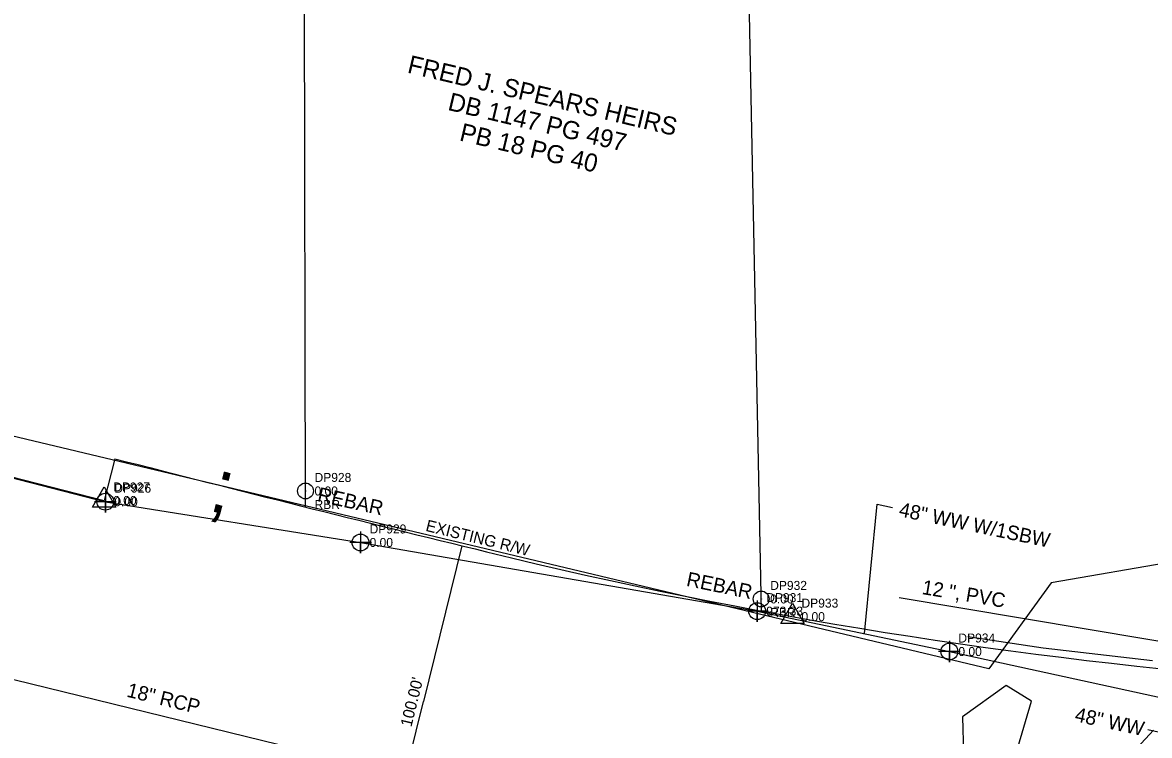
# Model space of a CAD drawing. Extents: x 1182322 to 1186765, y 572295 to 575411.
# Drawn here: x 1183432.3 to 1183745.3, y 574422.2 to 574620.1 of the extents above; entities that cross this region are included whole.
import ezdxf

# ---------------------------------------------------------------- set-up
doc = ezdxf.new("R2010")
doc.units = 0
for name, color, linetype in [('Exist Other Culture Fence Line', 7, 'Continuous'), ('Exist Other Culture Fence Line Cogo Elevation', 7, 'Continuous'), ('Exist Other Culture Fence Line Cogo Number', 7, 'Continuous'), ('Exist Other Culture Fence Line Cogo Point CELL', 7, 'Continuous'), ('Exist Other Culture Fence Line Leader', 7, 'Continuous'), ('Exist Other Culture Fence Line Text', 7, 'Continuous'), ('Exist Property Deed Book Text', 7, 'Continuous'), ('Exist Property Iron Pin CELL', 7, 'Continuous'), ('Exist Property Iron Pin Cogo Comment', 7, 'Continuous'), ('Exist Property Iron Pin Cogo Elevation', 7, 'Continuous'), ('Exist Property Iron Pin Cogo Number', 7, 'Continuous'), ('Exist Property Iron Pin Text', 7, 'Continuous'), ('Exist Property Owner Text', 7, 'Continuous'), ('Exist Right of Way Control of Access CA Symbol CELL', 7, 'Continuous'), ('Exist Right of Way Line', 7, 'Continuous'), ('Exist Right of Way Line Text', 7, 'Continuous'), ('Exist Right of Way Monument CELL', 7, 'Continuous'), ('Exist Right of Way Monument Cogo Elevation', 7, 'Continuous'), ('Exist Right of Way Monument Cogo Number', 7, 'Continuous'), ('Exist Right of Way Width CELL', 7, 'Continuous'), ('Exist Structure Minor Pipes RCP 18 Inch', 7, 'Continuous'), ('Exist Structure Minor Pipes RCP 18 Inch Text', 7, 'Continuous'), ('Exist Utilities Water UG Line SUE LOS C', 7, 'Continuous'), ('Exist Utilities Water UG Line SUE LOS C Text', 7, 'Continuous'), ('Exist Vegetation Woods Line', 7, 'Continuous'), ('Scratch_Level_5', 7, 'Continuous'), ('Sheet Layout Plan Border', 7, 'Continuous')]:
    doc.layers.add(name, color=color, linetype=linetype)

msp = doc.modelspace()

# ---------------------------------------------------------------- linework, layer by layer
at = {"layer": 'Exist Other Culture Fence Line'}
msp.add_lwpolyline([(1182758.75, 574664.77), (1182785.66, 574658.02), (1182831.05, 574646.34), (1182911.09, 574626.38), (1182991.87, 574605.7), (1183083.27, 574582.37), (1183182.06, 574556.68), (1183244.64, 574541.11), (1183327.7, 574519.84), (1183380.85, 574506.23), (1183455.28, 574487.09), (1183526.17, 574475.77), (1183636.35, 574456.7), (1183689.72, 574445.49), (1183770.89, 574427.81)], dxfattribs=at)
at = {"layer": 'Exist Other Culture Fence Line Cogo Point CELL'}
for points in [[(1183455.28, 574490.09), (1183455.28, 574484.09), (1183455.28, 574487.09), (1183458.28, 574487.09), (1183452.28, 574487.09)], [(1183526.17, 574478.77), (1183526.17, 574472.77), (1183526.17, 574475.77), (1183529.17, 574475.77), (1183523.17, 574475.77)], [(1183636.35, 574459.7), (1183636.35, 574453.7), (1183636.35, 574456.7), (1183639.35, 574456.7), (1183633.35, 574456.7)], [(1183689.72, 574448.49), (1183689.72, 574442.49), (1183689.72, 574445.49), (1183692.72, 574445.49), (1183686.72, 574445.49)]]:
    msp.add_lwpolyline(points, dxfattribs=at)
for centre in [(1183455.28, 574487.09), (1183526.17, 574475.77), (1183636.35, 574456.7), (1183689.72, 574445.49)]:
    msp.add_circle(centre, 2.34, dxfattribs=at)
at = {"layer": 'Exist Other Culture Fence Line Leader'}
for points in [[(1183666.12, 574450.45), (1183669.69, 574486.44), (1183673.92, 574485.51)], [(1183754.95, 574431.29), (1183748.59, 574422.87), (1183744.88, 574423.72)]]:
    msp.add_lwpolyline(points, dxfattribs=at)
at = {"layer": 'Exist Property Iron Pin CELL'}
for centre, radius in [((1183510.88, 574490.07), 2.2), ((1183510.88, 574490.07), 0.0707), ((1183637.45, 574460.09), 2.2), ((1183637.45, 574460.09), 0.0707)]:
    msp.add_circle(centre, radius, dxfattribs=at)
at = {"layer": 'Exist Right of Way Control of Access CA Symbol CELL'}
msp.add_line((1183492.72, 574490.19), (1183492.72, 574490.19), dxfattribs=at)
at = {"layer": 'Exist Right of Way Line'}
for p in [(1182561.61, 574716.1), (1183457.93, 574499.02)]:
    msp.add_line(p, (1183454.96, 574487.4), dxfattribs=at)
for centre, radius, start, end in [((1186009.24, 584468.11), 10290.38, 255.644871, 256.23755), ((1183890.06, 575815.87), 1382.39, 256.23755, 265.59836)]:
    msp.add_arc(centre, radius, start, end, dxfattribs=at)
at = {"layer": 'Exist Right of Way Monument CELL'}
for p, q in [((1183454.96, 574487.43), (1183454.96, 574487.43)), ((1183646.14, 574455.18), (1183646.14, 574455.18))]:
    msp.add_line(p, q, dxfattribs=at)
for points in [[(1183451.72, 574485.54), (1183454.97, 574491.18), (1183458.21, 574485.54)], [(1183642.9, 574453.29), (1183646.14, 574458.93), (1183649.39, 574453.29)]]:
    msp.add_lwpolyline(points, close=True, dxfattribs=at)
at = {"layer": 'Exist Right of Way Width CELL'}
for p in [(1183554.27, 574474.87), (1183530.41, 574377.75)]:
    msp.add_line(p, (1183543.63, 574431.59), dxfattribs=at)
at = {"layer": 'Exist Structure Minor Pipes RCP 18 Inch'}
msp.add_line((1183631.8, 574388.34), (1183307.11, 574467.53), dxfattribs=at)
at = {"layer": 'Exist Utilities Water UG Line SUE LOS C'}
msp.add_lwpolyline([(1183675.77, 574460.48), (1183882.99, 574425.76), (1183989.16, 574431.68), (1184300.95, 574453.14)], dxfattribs=at)
at = {"layer": 'Exist Vegetation Woods Line'}
for points in [[(1183694.89, 574449.69), (1183715.78, 574446.53), (1183746.1, 574443)], [(1183746.42, 574423.61), (1183725.92, 574401.56), (1183718.29, 574401.04), (1183706.59, 574411.65), (1183712.57, 574431.73), (1183705.54, 574436.1), (1183693.35, 574427.4), (1183693.6, 574417.2), (1183695.34, 574403.47), (1183686.16, 574393.95), (1183679.12, 574394.53), (1183675.39, 574396.34), (1183667.32, 574401.06), (1183660.82, 574406.29)]]:
    msp.add_lwpolyline(points, dxfattribs=at)
at = {"layer": 'Scratch_Level_5'}
for p, q in [((1183510.88, 574485.62), (1183510.25, 574859.57)), ((1183637.51, 574456.74), (1183629.7, 574848.13))]:
    msp.add_line(p, q, dxfattribs=at)
at = {"layer": 'Sheet Layout Plan Border'}
for p, q in [((1183700.71, 574440.71), (1182597.79, 574703.48)), ((1184581.13, 574614.12), (1183717.99, 574464.53)), ((1183717.99, 574464.53), (1183700.71, 574440.71))]:
    msp.add_line(p, q, dxfattribs=at)

# ---------------------------------------------------------------- texts
at = {"layer": 'Exist Other Culture Fence Line Cogo Elevation'}
for s, p in [('0.00', (1183457.78, 574485.84)), ('0.00', (1183528.67, 574474.52)), ('973.33', (1183638.85, 574455.45)), ('0.00', (1183692.22, 574444.24))]:
    msp.add_text(s, height=2.5, dxfattribs=at).set_placement(p)
at = {"layer": 'Exist Other Culture Fence Line Cogo Number'}
for s, p in [('DP926', (1183457.78, 574489.59)), ('DP929', (1183528.67, 574478.27)), ('DP931', (1183638.85, 574459.2)), ('DP934', (1183692.22, 574447.99))]:
    msp.add_text(s, height=2.5, dxfattribs=at).set_placement(p)
at = {"layer": 'Exist Other Culture Fence Line Text'}
for s, rotation, p in [('48" WW W/1SBW', 348.1379, (1183675.49, 574483.1)), ('48" WW', 347.7148, (1183724.33, 574426.17))]:
    msp.add_text(s, height=4, rotation=rotation, dxfattribs=at).set_placement(p)
at = {"layer": 'Exist Property Deed Book Text'}
for s, p in [('DB 1147 PG 497', (1183550.15, 574595.89)), ('PB 18 PG 40', (1183553.4, 574587.41))]:
    msp.add_text(s, height=5, rotation=346.6767, dxfattribs=at).set_placement(p)
at = {"layer": 'Exist Property Iron Pin Cogo Comment'}
for p in [(1183513.38, 574485.07), (1183639.95, 574455.09)]:
    msp.add_text('RBR', height=2.5, dxfattribs=at).set_placement(p)
at = {"layer": 'Exist Property Iron Pin Cogo Elevation'}
for p in [(1183513.38, 574488.82), (1183639.95, 574458.84)]:
    msp.add_text('0.00', height=2.5, dxfattribs=at).set_placement(p)
at = {"layer": 'Exist Property Iron Pin Cogo Number'}
for s, p in [('DP928', (1183513.38, 574492.57)), ('DP932', (1183639.95, 574462.59))]:
    msp.add_text(s, height=2.5, dxfattribs=at).set_placement(p)
at = {"layer": 'Exist Property Iron Pin Text'}
for rotation, p in [(347.4187, (1183513.98, 574487.27)), (348.3023, (1183616.46, 574463.75))]:
    msp.add_text('REBAR', height=4, rotation=rotation, dxfattribs=at).set_placement(p)
at = {"layer": 'Exist Property Owner Text'}
msp.add_text('FRED J. SPEARS HEIRS', height=5, rotation=346.6767, dxfattribs=at).set_placement((1183538.93, 574606.25))
at = {"layer": 'Exist Right of Way Control of Access CA Symbol CELL'}
msp.add_text(';', height=15, rotation=345.8447, dxfattribs=at).set_placement((1183483.61, 574484.75))
at = {"layer": 'Exist Right of Way Line Text'}
msp.add_text('EXISTING R/W', height=3.2, rotation=346.2256, dxfattribs=at).set_placement((1183544.05, 574479.02))
at = {"layer": 'Exist Right of Way Monument Cogo Elevation'}
for p in [(1183457.46, 574486.18), (1183648.64, 574453.93)]:
    msp.add_text('0.00', height=2.5, dxfattribs=at).set_placement(p)
at = {"layer": 'Exist Right of Way Monument Cogo Number'}
for s, p in [('DP927', (1183457.46, 574489.93)), ('DP933', (1183648.64, 574457.68))]:
    msp.add_text(s, height=2.5, dxfattribs=at).set_placement(p)
at = {"layer": 'Exist Right of Way Width CELL'}
msp.add_text("100.00'", height=3.2, rotation=76.1979, dxfattribs=at).set_placement((1183540.29, 574424.37))
at = {"layer": 'Exist Structure Minor Pipes RCP 18 Inch Text'}
msp.add_text('18" RCP', height=4, rotation=346.2936, dxfattribs=at).set_placement((1183460.99, 574432.99))
at = {"layer": 'Exist Utilities Water UG Line SUE LOS C Text'}
msp.add_text('12 ", PVC', height=4, rotation=350.4892, dxfattribs=at).set_placement((1183681.92, 574461.47))

doc.saveas('drawing.dxf')
